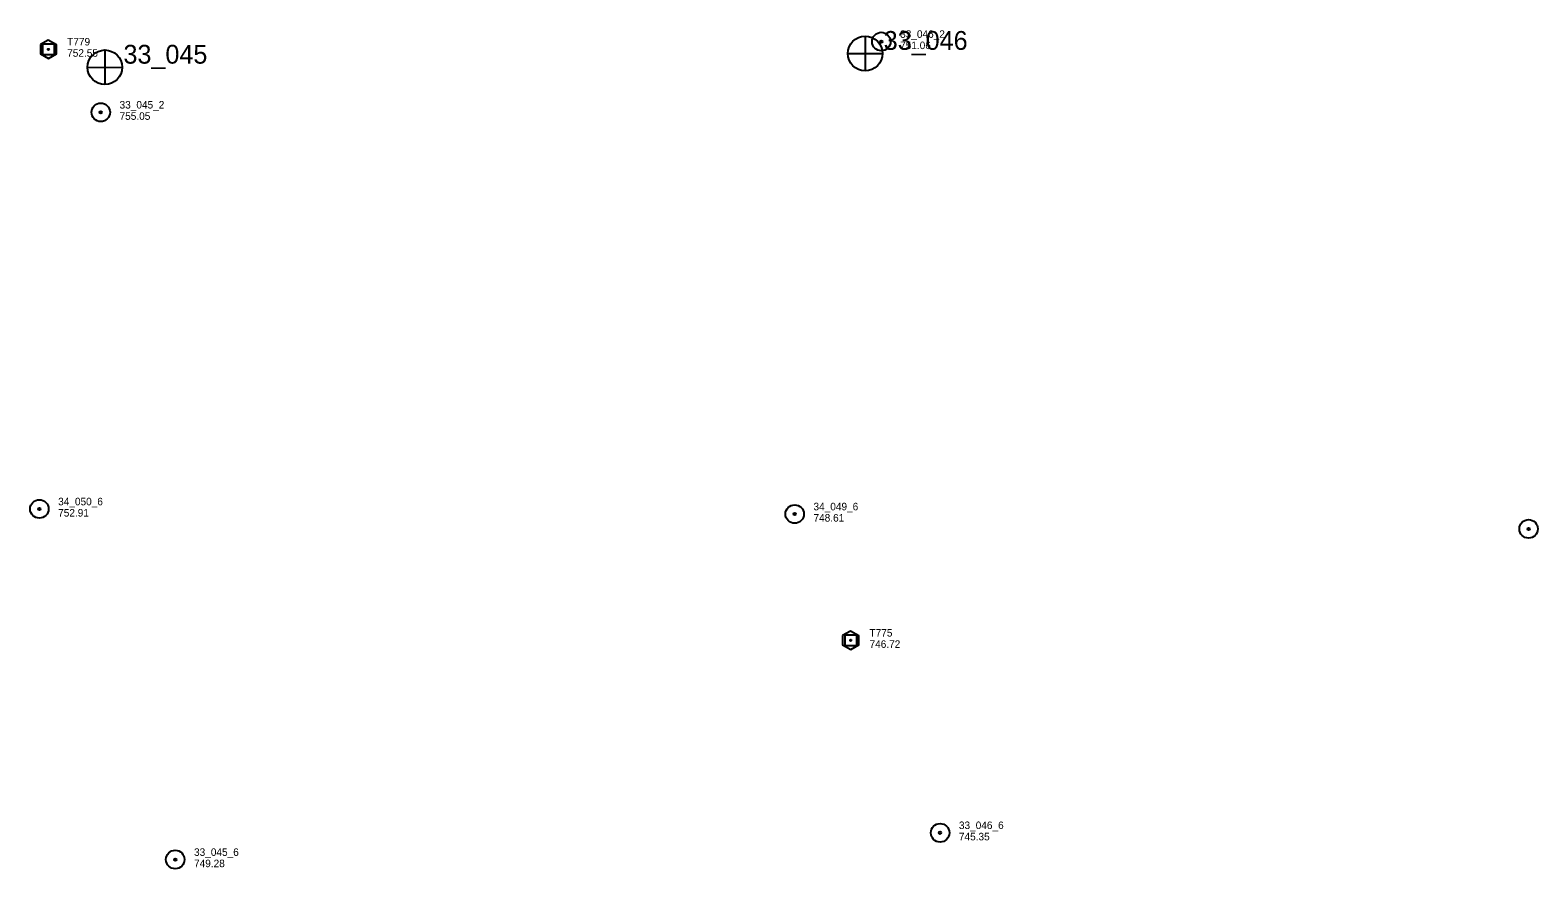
# Model space of a CAD drawing. Extents: x 589250 to 1188077, y 162953 to 363065.
# Drawn here: x 595860 to 597063, y 174102 to 174771 of the extents above; entities that cross this region are included whole.
import ezdxf

# ---------------------------------------------------------------- set-up
doc = ezdxf.new("R2010")
doc.units = 0
for name, color, linetype in [('E_MAP_Control', 7, 'Continuous'), ('E_MAP_PassPoints', 7, 'Continuous'), ('E_MAP_PhotoCenter', 7, 'Continuous')]:
    doc.layers.add(name, color=color, linetype=linetype)

msp = doc.modelspace()

# ---------------------------------------------------------------- linework, layer by layer
at = {"layer": 'E_MAP_Control'}
for p, q in [((595870.1, 174751.5), (595870.1, 174760.5)), ((595870.1, 174760.5), (595879.1, 174760.5)), ((595870.1, 174751.5), (595870.1, 174760.5)), ((595870.1, 174760.5), (595879.1, 174760.5)), ((595879.1, 174760.5), (595879.1, 174751.5)), ((595879.1, 174760.5), (595879.1, 174751.5)), ((595879.1, 174751.5), (595870.1, 174751.5)), ((595879.1, 174751.5), (595870.1, 174751.5)), ((596510.1, 174280.2), (596510.1, 174289.2)), ((596510.1, 174289.2), (596519.1, 174289.2)), ((596510.1, 174280.2), (596510.1, 174289.2)), ((596510.1, 174289.2), (596519.1, 174289.2)), ((596519.1, 174289.2), (596519.1, 174280.2)), ((596519.1, 174289.2), (596519.1, 174280.2)), ((596519.1, 174280.2), (596510.1, 174280.2)), ((596519.1, 174280.2), (596510.1, 174280.2))]:
    msp.add_line(p, q, dxfattribs=at)
for points in [[(595868.2, 174759.8), (595868.2, 174752.4), (595874.7, 174748.7), (595881.1, 174752.4), (595881.1, 174759.7), (595874.5, 174763.4)], [(595868.2, 174759.8), (595868.2, 174752.4), (595874.7, 174748.7), (595881.1, 174752.4), (595881.1, 174759.7), (595874.5, 174763.4)], [(596508.1, 174288.5), (596508.1, 174281.1), (596514.6, 174277.4), (596521, 174281), (596521, 174288.4), (596514.5, 174292.1)], [(596508.1, 174288.5), (596508.1, 174281.1), (596514.6, 174277.4), (596521, 174281), (596521, 174288.4), (596514.5, 174292.1)]]:
    msp.add_lwpolyline(points, close=True, dxfattribs=at)
for centre in [(595874.6, 174756), (595874.6, 174756), (596514.6, 174284.7), (596514.6, 174284.7)]:
    msp.add_circle(centre, 0.546, dxfattribs=at)
at = {"layer": 'E_MAP_PassPoints'}
for centre, radius in [((596539, 174762.2), 7.38), ((596539, 174762.2), 7.38), ((596539, 174762.2), 0.945), ((596539, 174762.2), 0.945), ((595916.4, 174705.8), 7.38), ((595916.4, 174705.8), 7.38), ((595916.4, 174705.8), 0.945), ((595916.4, 174705.8), 0.945), ((595867.4, 174389.5), 7.38), ((595867.4, 174389.5), 7.38), ((596469.9, 174385.4), 7.38), ((596469.9, 174385.4), 7.38), ((595867.4, 174389.5), 0.945), ((595867.4, 174389.5), 0.945), ((596469.9, 174385.4), 0.945), ((596469.9, 174385.4), 0.945), ((597055.3, 174373.6), 7.38), ((597055.3, 174373.6), 0.945), ((596585.9, 174131.2), 7.38), ((596585.9, 174131.2), 7.38), ((596585.9, 174131.2), 0.945), ((596585.9, 174131.2), 0.945), ((595975.8, 174109.9), 7.38), ((595975.8, 174109.9), 7.38), ((595975.8, 174109.9), 0.945), ((595975.8, 174109.9), 0.945)]:
    msp.add_circle(centre, radius, dxfattribs=at)
at = {"layer": 'E_MAP_PhotoCenter'}
for p, q in [((596526, 174766.5), (596526, 174739)), ((596526, 174766.5), (596526, 174739)), ((595919.6, 174755.5), (595919.6, 174728.1)), ((595919.6, 174755.5), (595919.6, 174728.1)), ((596512.3, 174752.6), (596539.8, 174752.6)), ((596512.3, 174752.6), (596539.8, 174752.6)), ((595905.9, 174741.7), (595933.4, 174741.6)), ((595905.9, 174741.7), (595933.4, 174741.6))]:
    msp.add_line(p, q, dxfattribs=at)
for centre in [(596526.1, 174752.7), (596526.1, 174752.7), (595919.7, 174741.7), (595919.7, 174741.7)]:
    msp.add_circle(centre, 13.8, dxfattribs=at)

# ---------------------------------------------------------------- texts
at = {"layer": 'E_MAP_Control'}
for s, p in [('T779', (595889.6, 174759.1)), ('T779', (595889.6, 174759.1)), ('752.55', (595889.6, 174750.1)), ('752.55', (595889.6, 174750.1)), ('T775', (596529.6, 174287.7)), ('T775', (596529.6, 174287.7)), ('746.72', (596529.6, 174278.7)), ('746.72', (596529.6, 174278.7))]:
    msp.add_text(s, height=6, dxfattribs=at).set_placement(p)
at = {"layer": 'E_MAP_PassPoints'}
for s, p in [('33_046_2', (596554, 174765.2)), ('33_046_2', (596554, 174765.2)), ('751.06', (596554, 174756.2)), ('751.06', (596554, 174756.2)), ('33_045_2', (595931.4, 174708.8)), ('33_045_2', (595931.4, 174708.8)), ('755.05', (595931.4, 174699.8)), ('755.05', (595931.4, 174699.8)), ('34_050_6', (595882.4, 174392.4)), ('34_050_6', (595882.4, 174392.4)), ('34_049_6', (596484.9, 174388.4)), ('34_049_6', (596484.9, 174388.4)), ('752.91', (595882.4, 174383.4)), ('752.91', (595882.4, 174383.4)), ('748.61', (596484.9, 174379.4)), ('748.61', (596484.9, 174379.4)), ('33_046_6', (596600.9, 174134.2)), ('33_046_6', (596600.9, 174134.2)), ('745.35', (596600.9, 174125.2)), ('745.35', (596600.9, 174125.2)), ('33_045_6', (595990.8, 174112.8)), ('33_045_6', (595990.8, 174112.8)), ('749.28', (595990.8, 174103.8)), ('749.28', (595990.8, 174103.8))]:
    msp.add_text(s, height=6, dxfattribs=at).set_placement(p)
at = {"layer": 'E_MAP_PhotoCenter'}
for s, p in [('33_046', (596540.9, 174755.6)), ('33_046', (596540.9, 174755.6)), ('33_045', (595934.5, 174744.6)), ('33_045', (595934.5, 174744.6))]:
    msp.add_text(s, height=15, dxfattribs=at).set_placement(p)

doc.saveas('drawing.dxf')
